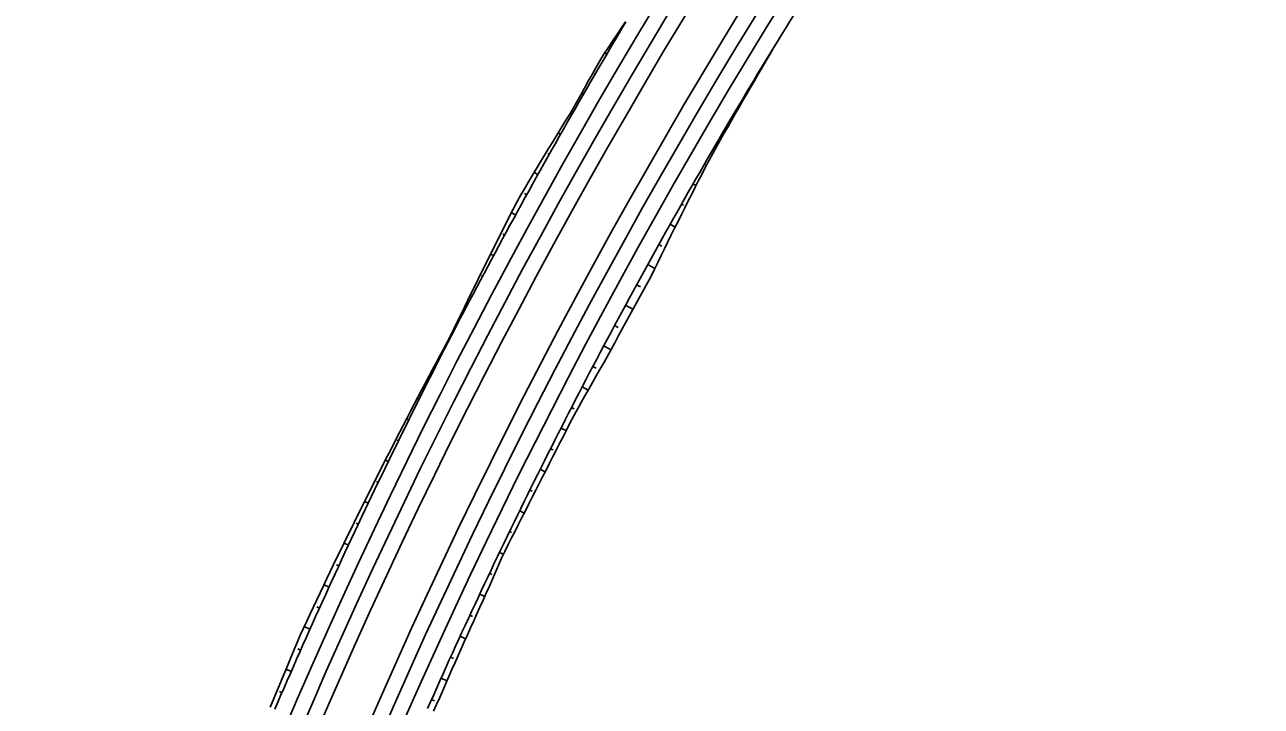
# Model space of a CAD drawing. Extents: x 6503541 to 6503743, y 5888004 to 5888145.
# Drawn here: x 6503588.85 to 6503590.774, y 5888044.128 to 5888045.189 of the extents above; entities that cross this region are included whole.
import ezdxf

# ---------------------------------------------------------------- set-up
doc = ezdxf.new("R2010")
doc.units = 0
doc.layers.add('12', color=7, linetype='Continuous')

msp = doc.modelspace()

# ---------------------------------------------------------------- linework, layer by layer
at = {"layer": '12'}
for p, q in [((6503589.7732, 5888045.1736), (6503589.7716, 5888045.1745)), ((6503589.7555, 5888045.1437), (6503589.7522, 5888045.1456)), ((6503590.0179, 5888045.1583), (6503590.0178, 5888045.1583)), ((6503589.9991, 5888045.1276), (6503589.9997, 5888045.1272)), ((6503589.7357, 5888045.1136), (6503589.7373, 5888045.1126)), ((6503589.981, 5888045.0964), (6503589.9805, 5888045.0967)), ((6503589.7192, 5888045.0815), (6503589.7165, 5888045.0831)), ((6503589.7, 5888045.051), (6503589.7013, 5888045.0503)), ((6503589.9621, 5888045.0658), (6503589.9635, 5888045.065)), ((6503589.9447, 5888045.0343), (6503589.9438, 5888045.0348)), ((6503589.6835, 5888045.019), (6503589.6798, 5888045.0211)), ((6503589.9256, 5888045.0038), (6503589.9279, 5888045.0024)), ((6503589.6634, 5888044.989), (6503589.6658, 5888044.9876)), ((6503589.909, 5888044.9718), (6503589.9075, 5888044.9726)), ((6503589.6482, 5888044.9562), (6503589.6424, 5888044.9594)), ((6503589.8895, 5888044.9414), (6503589.8942, 5888044.9388)), ((6503589.6273, 5888044.9266), (6503589.6308, 5888044.9247)), ((6503589.6134, 5888044.8932), (6503589.6069, 5888044.8967)), ((6503589.8748, 5888044.9084), (6503589.8717, 5888044.9102)), ((6503589.854, 5888044.8788), (6503589.8618, 5888044.8744)), ((6503589.5934, 5888044.8631), (6503589.5962, 5888044.8616)), ((6503589.8412, 5888044.8448), (6503589.8365, 5888044.8474)), ((6503589.5791, 5888044.8299), (6503589.5745, 5888044.8323)), ((6503589.5603, 5888044.7991), (6503589.5622, 5888044.7981)), ((6503589.819, 5888044.8159), (6503589.8301, 5888044.8098)), ((6503589.8076, 5888044.7811), (6503589.8017, 5888044.7843)), ((6503589.5454, 5888044.7663), (6503589.5426, 5888044.7677)), ((6503589.7845, 5888044.7527), (6503589.7961, 5888044.7464)), ((6503589.5277, 5888044.7349), (6503589.5287, 5888044.7344)), ((6503589.5121, 5888044.7024), (6503589.511, 5888044.703)), ((6503589.7732, 5888044.7179), (6503589.7675, 5888044.721)), ((6503589.7506, 5888044.6892), (6503589.7618, 5888044.6832)), ((6503589.4949, 5888044.6708), (6503589.4956, 5888044.6704)), ((6503589.739, 5888044.6546), (6503589.7338, 5888044.6574)), ((6503589.4793, 5888044.6383), (6503589.477, 5888044.6395)), ((6503589.7171, 5888044.6255), (6503589.7265, 5888044.6206)), ((6503589.4617, 5888044.6069), (6503589.4631, 5888044.6062)), ((6503589.7047, 5888044.5913), (6503589.7006, 5888044.5935)), ((6503589.4471, 5888044.5739), (6503589.4437, 5888044.5756)), ((6503589.6841, 5888044.5614), (6503589.6921, 5888044.5574)), ((6503589.4292, 5888044.5426), (6503589.4311, 5888044.5417)), ((6503589.6718, 5888044.5273), (6503589.6679, 5888044.5293)), ((6503589.4153, 5888044.5093), (6503589.4108, 5888044.5115)), ((6503589.6517, 5888044.4972), (6503589.6594, 5888044.4933)), ((6503589.3971, 5888044.4781), (6503589.3996, 5888044.4769)), ((6503589.6394, 5888044.4631), (6503589.6357, 5888044.4649)), ((6503589.3841, 5888044.4445), (6503589.3784, 5888044.4472)), ((6503589.6198, 5888044.4326), (6503589.6267, 5888044.4292)), ((6503589.3655, 5888044.4134), (6503589.3686, 5888044.4119)), ((6503589.6073, 5888044.3987), (6503589.6041, 5888044.4002)), ((6503589.3533, 5888044.3793), (6503589.3465, 5888044.3825)), ((6503589.5884, 5888044.3678), (6503589.5944, 5888044.365)), ((6503589.3345, 5888044.3484), (6503589.3382, 5888044.3467)), ((6503589.3231, 5888044.314), (6503589.3153, 5888044.3176)), ((6503589.5764, 5888044.3337), (6503589.5729, 5888044.3353)), ((6503589.5576, 5888044.3028), (6503589.5654, 5888044.2991)), ((6503589.304, 5888044.2831), (6503589.3082, 5888044.2812)), ((6503589.5464, 5888044.2682), (6503589.5423, 5888044.2701)), ((6503589.2934, 5888044.2484), (6503589.2845, 5888044.2524)), ((6503589.5272, 5888044.2375), (6503589.5357, 5888044.2335)), ((6503589.2744, 5888044.2175), (6503589.2788, 5888044.2155)), ((6503589.5167, 5888044.2027), (6503589.5123, 5888044.2047)), ((6503589.2643, 5888044.1826), (6503589.2565, 5888044.186)), ((6503589.4975, 5888044.1719), (6503589.5065, 5888044.1678)), ((6503589.2461, 5888044.1512), (6503589.2499, 5888044.1496)), ((6503589.4874, 5888044.137), (6503589.4828, 5888044.139))]:
    msp.add_line(p, q, dxfattribs=at)
for points in [[(6503590.0271, 5888045.1735), (6503590.0333, 5888045.1836), (6503590.0397, 5888045.1936), (6503590.046, 5888045.2036), (6503590.0524, 5888045.2136), (6503590.059, 5888045.2234), (6503590.0649, 5888045.2337), (6503590.0709, 5888045.244)], [(6503589.2313, 5888044.1268), (6503589.236, 5888044.138), (6503589.2408, 5888044.1492), (6503589.2456, 5888044.1604), (6503589.2503, 5888044.1716), (6503589.2551, 5888044.1827), (6503589.2597, 5888044.194), (6503589.2643, 5888044.2053), (6503589.2688, 5888044.2166), (6503589.2734, 5888044.2278), (6503589.2782, 5888044.239), (6503589.2834, 5888044.25), (6503589.2885, 5888044.261), (6503589.2937, 5888044.272), (6503589.2989, 5888044.283), (6503589.3041, 5888044.294), (6503589.3093, 5888044.305), (6503589.3145, 5888044.316), (6503589.3197, 5888044.327), (6503589.325, 5888044.3379), (6503589.3302, 5888044.3489), (6503589.3355, 5888044.3598), (6503589.3408, 5888044.3708), (6503589.3461, 5888044.3817), (6503589.3514, 5888044.3927), (6503589.3568, 5888044.4036), (6503589.3621, 5888044.4145), (6503589.3675, 5888044.4254), (6503589.3729, 5888044.4363), (6503589.3784, 5888044.4471), (6503589.3838, 5888044.458), (6503589.3893, 5888044.4689), (6503589.3947, 5888044.4797), (6503589.4002, 5888044.4906), (6503589.4057, 5888044.5014), (6503589.4112, 5888044.5123), (6503589.4167, 5888044.5231), (6503589.4222, 5888044.5339), (6503589.4278, 5888044.5447), (6503589.4333, 5888044.5555), (6503589.4389, 5888044.5663), (6503589.4445, 5888044.5771), (6503589.4501, 5888044.5879), (6503589.4557, 5888044.5987), (6503589.4613, 5888044.6095), (6503589.4669, 5888044.6202), (6503589.4726, 5888044.631), (6503589.4783, 5888044.6417), (6503589.4839, 5888044.6525), (6503589.4898, 5888044.6631), (6503589.4956, 5888044.6738), (6503589.5015, 5888044.6844), (6503589.5072, 5888044.6952), (6503589.5125, 5888044.7061), (6503589.5178, 5888044.717), (6503589.5231, 5888044.7279), (6503589.5285, 5888044.7389), (6503589.5338, 5888044.7498), (6503589.5392, 5888044.7607), (6503589.5445, 5888044.7716), (6503589.5499, 5888044.7825), (6503589.5552, 5888044.7934), (6503589.5606, 5888044.8043), (6503589.566, 5888044.8152), (6503589.5714, 5888044.8261), (6503589.5768, 5888044.837), (6503589.5823, 5888044.8479), (6503589.5877, 5888044.8587), (6503589.5932, 5888044.8696), (6503589.5987, 5888044.8805), (6503589.6041, 5888044.8913), (6503589.6096, 5888044.9022), (6503589.6152, 5888044.913), (6503589.621, 5888044.9237), (6503589.6272, 5888044.9341), (6503589.6335, 5888044.9445), (6503589.6397, 5888044.955), (6503589.646, 5888044.9654), (6503589.6523, 5888044.9758), (6503589.6586, 5888044.9862), (6503589.6649, 5888044.9966), (6503589.6712, 5888045.007), (6503589.6775, 5888045.0174), (6503589.6839, 5888045.0277), (6503589.6902, 5888045.0381), (6503589.6966, 5888045.0484), (6503589.703, 5888045.0588), (6503589.7089, 5888045.0694), (6503589.7148, 5888045.08), (6503589.7207, 5888045.0906), (6503589.7266, 5888045.1012), (6503589.7326, 5888045.1119), (6503589.7385, 5888045.1224), (6503589.7445, 5888045.133), (6503589.7507, 5888045.1435), (6503589.7575, 5888045.1536), (6503589.7643, 5888045.1637), (6503589.7711, 5888045.1738), (6503589.7779, 5888045.1838), (6503589.7847, 5888045.1939)], [(6503589.2387, 5888044.1237), (6503589.2435, 5888044.1348), (6503589.2483, 5888044.146), (6503589.2531, 5888044.1571), (6503589.258, 5888044.1682), (6503589.2629, 5888044.1794), (6503589.2677, 5888044.1905), (6503589.2726, 5888044.2016), (6503589.2775, 5888044.2127), (6503589.2825, 5888044.2238), (6503589.2874, 5888044.2349), (6503589.2924, 5888044.246), (6503589.2973, 5888044.2571), (6503589.3023, 5888044.2681), (6503589.3073, 5888044.2792), (6503589.3123, 5888044.2903), (6503589.3174, 5888044.3013), (6503589.3224, 5888044.3124), (6503589.3275, 5888044.3234), (6503589.3325, 5888044.3345), (6503589.3376, 5888044.3455), (6503589.3427, 5888044.3565), (6503589.3478, 5888044.3675), (6503589.353, 5888044.3785), (6503589.3581, 5888044.3895), (6503589.3633, 5888044.4005), (6503589.3684, 5888044.4115), (6503589.3736, 5888044.4225), (6503589.3788, 5888044.4335), (6503589.3841, 5888044.4444), (6503589.3893, 5888044.4554), (6503589.3945, 5888044.4663), (6503589.3998, 5888044.4773), (6503589.4051, 5888044.4882), (6503589.4104, 5888044.4992), (6503589.4157, 5888044.5101), (6503589.421, 5888044.521), (6503589.4263, 5888044.5319), (6503589.4317, 5888044.5428), (6503589.437, 5888044.5537), (6503589.4424, 5888044.5646), (6503589.4478, 5888044.5755), (6503589.4532, 5888044.5864), (6503589.4586, 5888044.5972), (6503589.4641, 5888044.6081), (6503589.4695, 5888044.6189), (6503589.475, 5888044.6298), (6503589.4805, 5888044.6406), (6503589.486, 5888044.6514), (6503589.4915, 5888044.6623), (6503589.497, 5888044.6731), (6503589.5025, 5888044.6839), (6503589.5081, 5888044.6947), (6503589.5137, 5888044.7055), (6503589.5193, 5888044.7163), (6503589.5248, 5888044.7271), (6503589.5305, 5888044.7378), (6503589.5361, 5888044.7486), (6503589.5417, 5888044.7594), (6503589.5474, 5888044.7701), (6503589.553, 5888044.7808), (6503589.5587, 5888044.7916), (6503589.5644, 5888044.8023), (6503589.5701, 5888044.813), (6503589.5759, 5888044.8237), (6503589.5816, 5888044.8344), (6503589.5873, 5888044.8451), (6503589.5931, 5888044.8558), (6503589.5989, 5888044.8665), (6503589.6047, 5888044.8772), (6503589.6105, 5888044.8878), (6503589.6163, 5888044.8985), (6503589.6222, 5888044.9091), (6503589.628, 5888044.9198), (6503589.6339, 5888044.9304), (6503589.6398, 5888044.941), (6503589.6457, 5888044.9517), (6503589.6516, 5888044.9623), (6503589.6575, 5888044.9729), (6503589.6634, 5888044.9835), (6503589.6694, 5888044.9941), (6503589.6753, 5888045.0046), (6503589.6813, 5888045.0152), (6503589.6873, 5888045.0258), (6503589.6933, 5888045.0363), (6503589.6994, 5888045.0469), (6503589.7054, 5888045.0574), (6503589.7114, 5888045.0679), (6503589.7175, 5888045.0785), (6503589.7236, 5888045.089), (6503589.7297, 5888045.0995), (6503589.7358, 5888045.11), (6503589.7419, 5888045.1205), (6503589.748, 5888045.131), (6503589.7542, 5888045.1414), (6503589.7603, 5888045.1519), (6503589.7665, 5888045.1623), (6503589.7727, 5888045.1728), (6503589.7789, 5888045.1832), (6503589.7851, 5888045.1937)], [(6503589.4764, 5888044.1247), (6503589.4812, 5888044.1355), (6503589.486, 5888044.1463), (6503589.4908, 5888044.1572), (6503589.4957, 5888044.168), (6503589.5005, 5888044.1788), (6503589.5054, 5888044.1896), (6503589.5103, 5888044.2004), (6503589.5152, 5888044.2112), (6503589.5201, 5888044.222), (6503589.5251, 5888044.2327), (6503589.53, 5888044.2435), (6503589.535, 5888044.2543), (6503589.54, 5888044.265), (6503589.545, 5888044.2758), (6503589.55, 5888044.2865), (6503589.555, 5888044.2973), (6503589.56, 5888044.308), (6503589.5651, 5888044.3187), (6503589.5702, 5888044.3295), (6503589.5752, 5888044.3402), (6503589.5803, 5888044.3509), (6503589.5854, 5888044.3616), (6503589.5906, 5888044.3723), (6503589.5957, 5888044.3829), (6503589.6008, 5888044.3936), (6503589.606, 5888044.4043), (6503589.6112, 5888044.415), (6503589.6164, 5888044.4256), (6503589.6216, 5888044.4363), (6503589.6268, 5888044.4469), (6503589.6321, 5888044.4575), (6503589.6373, 5888044.4682), (6503589.6426, 5888044.4788), (6503589.6478, 5888044.4894), (6503589.6531, 5888044.5), (6503589.6584, 5888044.5106), (6503589.6638, 5888044.5212), (6503589.6691, 5888044.5318), (6503589.6745, 5888044.5424), (6503589.6798, 5888044.5529), (6503589.6852, 5888044.5635), (6503589.6906, 5888044.5741), (6503589.696, 5888044.5846), (6503589.7014, 5888044.5952), (6503589.7068, 5888044.6057), (6503589.7123, 5888044.6162), (6503589.7178, 5888044.6267), (6503589.7232, 5888044.6373), (6503589.7287, 5888044.6478), (6503589.7342, 5888044.6583), (6503589.7397, 5888044.6688), (6503589.7453, 5888044.6792), (6503589.7508, 5888044.6897), (6503589.7564, 5888044.7002), (6503589.762, 5888044.7107), (6503589.7675, 5888044.7211), (6503589.7731, 5888044.7316), (6503589.7788, 5888044.742), (6503589.7844, 5888044.7524), (6503589.79, 5888044.7629), (6503589.7957, 5888044.7733), (6503589.8014, 5888044.7837), (6503589.8071, 5888044.7941), (6503589.8128, 5888044.8045), (6503589.8185, 5888044.8149), (6503589.8242, 5888044.8253), (6503589.8299, 5888044.8356), (6503589.8357, 5888044.846), (6503589.8415, 5888044.8563), (6503589.8472, 5888044.8667), (6503589.853, 5888044.877), (6503589.8588, 5888044.8874), (6503589.8647, 5888044.8977), (6503589.8705, 5888044.908), (6503589.8764, 5888044.9183), (6503589.8822, 5888044.9286), (6503589.8881, 5888044.9389), (6503589.894, 5888044.9492), (6503589.8999, 5888044.9595), (6503589.9058, 5888044.9698), (6503589.9118, 5888044.98), (6503589.9177, 5888044.9903), (6503589.9237, 5888045.0005), (6503589.9296, 5888045.0108), (6503589.9356, 5888045.021), (6503589.9416, 5888045.0312), (6503589.9476, 5888045.0414), (6503589.9537, 5888045.0516), (6503589.9597, 5888045.0618), (6503589.9658, 5888045.072), (6503589.9718, 5888045.0822), (6503589.9779, 5888045.0924), (6503589.984, 5888045.1026), (6503589.9901, 5888045.1127), (6503589.9963, 5888045.1229), (6503590.0024, 5888045.133), (6503590.0085, 5888045.1431), (6503590.0147, 5888045.1533), (6503590.0209, 5888045.1634), (6503590.0271, 5888045.1735), (6503590.0333, 5888045.1836), (6503590.0395, 5888045.1937)], [(6503589.4858, 5888044.1205), (6503589.4906, 5888044.1313), (6503589.4953, 5888044.1422), (6503589.5, 5888044.153), (6503589.5048, 5888044.1639), (6503589.5096, 5888044.1747), (6503589.5144, 5888044.1855), (6503589.5192, 5888044.1964), (6503589.524, 5888044.2072), (6503589.5288, 5888044.218), (6503589.5336, 5888044.2288), (6503589.5385, 5888044.2396), (6503589.5433, 5888044.2504), (6503589.5482, 5888044.2612), (6503589.5531, 5888044.272), (6503589.558, 5888044.2828), (6503589.5629, 5888044.2936), (6503589.5679, 5888044.3043), (6503589.5728, 5888044.3151), (6503589.5774, 5888044.326), (6503589.582, 5888044.3369), (6503589.5867, 5888044.3478), (6503589.5913, 5888044.3587), (6503589.5966, 5888044.3694), (6503589.6019, 5888044.38), (6503589.6072, 5888044.3905), (6503589.6126, 5888044.4011), (6503589.6179, 5888044.4117), (6503589.6232, 5888044.4223), (6503589.6286, 5888044.4328), (6503589.6339, 5888044.4434), (6503589.6393, 5888044.454), (6503589.6447, 5888044.4645), (6503589.6501, 5888044.4751), (6503589.6555, 5888044.4856), (6503589.6609, 5888044.4961), (6503589.6663, 5888044.5067), (6503589.6716, 5888044.5172), (6503589.677, 5888044.5278), (6503589.6824, 5888044.5383), (6503589.6878, 5888044.5489), (6503589.6932, 5888044.5594), (6503589.6986, 5888044.57), (6503589.7041, 5888044.5805), (6503589.7098, 5888044.5908), (6503589.7156, 5888044.6012), (6503589.7214, 5888044.6115), (6503589.7272, 5888044.6218), (6503589.733, 5888044.6322), (6503589.7388, 5888044.6425), (6503589.7447, 5888044.6528), (6503589.7505, 5888044.6631), (6503589.7564, 5888044.6734), (6503589.7621, 5888044.6837), (6503589.7677, 5888044.6942), (6503589.7733, 5888044.7046), (6503589.779, 5888044.715), (6503589.7846, 5888044.7254), (6503589.7903, 5888044.7358), (6503589.796, 5888044.7462), (6503589.8017, 5888044.7565), (6503589.8074, 5888044.7669), (6503589.8131, 5888044.7773), (6503589.8189, 5888044.7876), (6503589.8245, 5888044.7981), (6503589.8296, 5888044.8087), (6503589.8348, 5888044.8194), (6503589.84, 5888044.8301), (6503589.8452, 5888044.8407), (6503589.8504, 5888044.8513), (6503589.8557, 5888044.862), (6503589.8609, 5888044.8726), (6503589.8662, 5888044.8832), (6503589.8715, 5888044.8938), (6503589.8768, 5888044.9044), (6503589.8821, 5888044.915), (6503589.8875, 5888044.9256), (6503589.8928, 5888044.9362), (6503589.8982, 5888044.9468), (6503589.9036, 5888044.9574), (6503589.909, 5888044.9679), (6503589.9145, 5888044.9784), (6503589.9203, 5888044.9888), (6503589.926, 5888044.9991), (6503589.9318, 5888045.0095), (6503589.9377, 5888045.0198), (6503589.9435, 5888045.0301), (6503589.9494, 5888045.0404), (6503589.9553, 5888045.0507), (6503589.9612, 5888045.061), (6503589.9671, 5888045.0712), (6503589.9731, 5888045.0815), (6503589.979, 5888045.0917), (6503589.985, 5888045.102), (6503589.991, 5888045.1122), (6503589.997, 5888045.1225), (6503590.003, 5888045.1327), (6503590.009, 5888045.1429), (6503590.015, 5888045.1531), (6503590.0211, 5888045.1633), (6503590.0271, 5888045.1735)]]:
    msp.add_lwpolyline(points, dxfattribs=at)
for radius in [9.0828, 9.0588, 9.0348, 8.9652, 8.9412, 8.9172]:
    msp.add_arc((6503597.6063, 5888040.5248), radius, 123.39571, 170.62857, dxfattribs=at)

doc.saveas('drawing.dxf')
